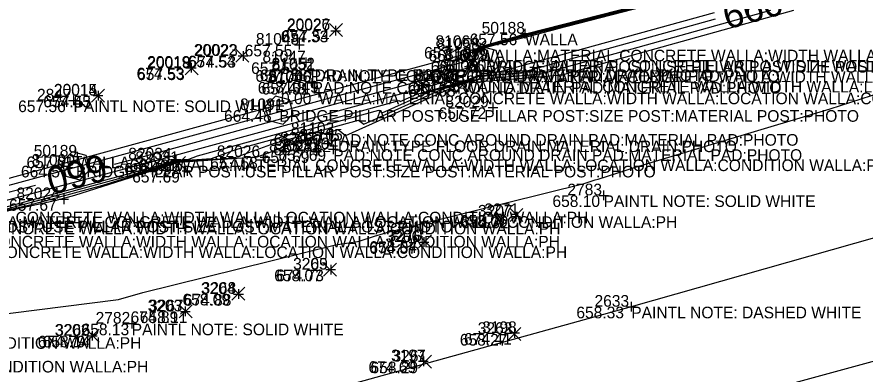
# Model space of a CAD drawing. Extents: x 2129350 to 2137777, y 657588 to 659885.
# Drawn here: x 2132477.1 to 2132564.5, y 658574.6 to 658611.5 of the extents above; entities that cross this region are included whole.
import ezdxf

# ---------------------------------------------------------------- set-up
doc = ezdxf.new("R2010")
doc.units = 0
for name, color, linetype in [('BR_X_SV_Abut_Text', 7, 'Continuous'), ('BR_X_SV_Bottom_of_Beam_Text', 7, 'Continuous'), ('DT_X_Contour_Major', 7, 'Continuous'), ('DT_X_Contour_Minor', 7, 'Continuous'), ('PV_X_COP', 7, 'Continuous'), ('RD_X_Cells', 7, 'Continuous'), ('SV_X_Random_Point', 7, 'Continuous'), ('SV_X_Shot_Marker', 7, 'Continuous'), ('SV_X_Text_Comment', 7, 'Continuous'), ('SV_X_Text_Elevation', 7, 'Continuous'), ('SV_X_Text_Name', 7, 'Continuous')]:
    doc.layers.add(name, color=color, linetype=linetype)

msp = doc.modelspace()

# ---------------------------------------------------------------- linework, layer by layer
at = {"layer": 'BR_X_SV_Abut_Text'}
for p, q in [((2132524.811, 658608.569), (2132524.811, 658607.569)), ((2132524.311, 658608.069), (2132525.311, 658608.069)), ((2132524.811, 658608.069), (2132524.811, 658608.069)), ((2132525.168, 658607.01), (2132526.168, 658607.01)), ((2132525.668, 658607.51), (2132525.668, 658606.51)), ((2132525.668, 658607.01), (2132525.668, 658607.01)), ((2132525.086, 658605.862), (2132526.086, 658605.862)), ((2132525.586, 658606.362), (2132525.586, 658605.362)), ((2132525.586, 658605.862), (2132525.586, 658605.862)), ((2132523.062, 658605.363), (2132523.062, 658604.363)), ((2132508.193, 658604.154), (2132508.193, 658603.154)), ((2132522.562, 658604.863), (2132523.562, 658604.863)), ((2132523.062, 658604.863), (2132523.062, 658604.863)), ((2132507.693, 658603.654), (2132508.693, 658603.654)), ((2132508.193, 658603.654), (2132508.193, 658603.654)), ((2132493.482, 658597.255), (2132493.482, 658596.255)), ((2132492.982, 658596.755), (2132493.982, 658596.755)), ((2132493.482, 658596.755), (2132493.482, 658596.755))]:
    msp.add_line(p, q, dxfattribs=at)
at = {"layer": 'BR_X_SV_Bottom_of_Beam_Text'}
for p, q in [((2132509.93, 658610.539), (2132509.93, 658609.539)), ((2132509.43, 658610.039), (2132510.43, 658610.039)), ((2132509.93, 658610.039), (2132509.93, 658610.039)), ((2132500.397, 658607.928), (2132500.397, 658606.928)), ((2132495.062, 658606.719), (2132495.062, 658605.719)), ((2132499.897, 658607.428), (2132500.897, 658607.428)), ((2132500.397, 658607.428), (2132500.397, 658607.428)), ((2132494.562, 658606.219), (2132495.562, 658606.219)), ((2132495.062, 658606.219), (2132495.062, 658606.219)), ((2132484.953, 658603.35), (2132485.953, 658603.35)), ((2132485.453, 658603.85), (2132485.453, 658602.85)), ((2132485.453, 658603.35), (2132485.453, 658603.35)), ((2132528.491, 658591.366), (2132528.491, 658590.366)), ((2132527.991, 658590.866), (2132528.991, 658590.866)), ((2132528.491, 658590.866), (2132528.491, 658590.866)), ((2132519.043, 658588.732), (2132519.043, 658587.732)), ((2132518.543, 658588.232), (2132519.543, 658588.232)), ((2132519.043, 658588.232), (2132519.043, 658588.232)), ((2132509.435, 658585.899), (2132509.435, 658584.899)), ((2132508.935, 658585.399), (2132509.935, 658585.399)), ((2132509.435, 658585.399), (2132509.435, 658585.399)), ((2132499.93, 658583.371), (2132499.93, 658582.371)), ((2132499.43, 658582.871), (2132500.43, 658582.871)), ((2132499.93, 658582.871), (2132499.93, 658582.871)), ((2132494.451, 658581.589), (2132494.451, 658580.589)), ((2132493.951, 658581.089), (2132494.951, 658581.089)), ((2132494.451, 658581.089), (2132494.451, 658581.089)), ((2132484.868, 658579.073), (2132484.868, 658578.073)), ((2132527.879, 658578.858), (2132528.879, 658578.858)), ((2132528.379, 658579.358), (2132528.379, 658578.358)), ((2132528.379, 658578.858), (2132528.379, 658578.858)), ((2132484.368, 658578.573), (2132485.368, 658578.573)), ((2132484.868, 658578.573), (2132484.868, 658578.573)), ((2132518.984, 658576.444), (2132518.984, 658575.444)), ((2132518.484, 658575.944), (2132519.484, 658575.944)), ((2132518.984, 658575.944), (2132518.984, 658575.944))]:
    msp.add_line(p, q, dxfattribs=at)
at = {"layer": 'DT_X_Contour_Major'}
for points in [[(2132580.473, 658620.195), (2132580.773, 658620.269), (2132580.316, 658621.802), (2132579.85, 658622.661), (2132578.059, 658622.041), (2132561.374, 658617.699), (2132553.791, 658615.751), (2132538.642, 658611.815), (2132529.74, 658609.528), (2132526.597, 658608.713), (2132524.762, 658608.181), (2132523.68, 658606.193), (2132520.303, 658605.272), (2132512.901, 658603.268), (2132498.098, 658599.231), (2132489.487, 658596.872), (2132487.125, 658596.243)], [(2132452.965, 658585.249), (2132461.028, 658587.439), (2132467.576, 658589.232), (2132471.944, 658590.753), (2132475.961, 658591.629), (2132488.887, 658595.127), (2132493.601, 658596.612), (2132497.139, 658596.852), (2132499.67, 658597.779), (2132514.404, 658601.829), (2132514.729, 658601.565), (2132519.639, 658603.769), (2132523.043, 658604.703), (2132524.6, 658605.316), (2132528.937, 658605.684), (2132544.742, 658610.043), (2132549.087, 658611.258)], [(2132479.007, 658594.084), (2132476.458, 658593.406), (2132466.498, 658590.691), (2132459.504, 658590.301), (2132459.469, 658589.523), (2132449.187, 658586.01), (2132438.535, 658583.106), (2132436.755, 658582.62), (2132423.934, 658579.187), (2132423.546, 658580.453), (2132416.457, 658578.522), (2132415.138, 658577.516), (2132415.48, 658576.337), (2132417.151, 658575.758), (2132417.307, 658575.469), (2132428.888, 658578.612), (2132441.425, 658582.069), (2132444.867, 658583.018)]]:
    msp.add_lwpolyline(points, dxfattribs=at)
at = {"layer": 'DT_X_Contour_Minor'}
for points in [[(2132470.983, 658580.209), (2132487.568, 658582.317), (2132490.082, 658583.02), (2132509.913, 658587.951), (2132511.317, 658588.156), (2132512.184, 658588.294), (2132512.472, 658588.35), (2132513.951, 658588.828), (2132515.459, 658589.284), (2132535.557, 658594.292), (2132536.67, 658594.652), (2132536.998, 658594.733), (2132540.855, 658595.972), (2132560.897, 658601.982), (2132566.214, 658603.7), (2132584.451, 658609.191), (2132591.375, 658611.444), (2132608.065, 658617.524)], [(2132554.07, 658615.726), (2132532.743, 658610.185), (2132529.859, 658609.444), (2132525.45, 658608.299), (2132524.792, 658608.109), (2132523.27, 658605.313), (2132518.52, 658604.018), (2132515.981, 658603.33), (2132495.148, 658597.649), (2132492.038, 658596.797), (2132473.645, 658591.905)], [(2132460.177, 658590.438), (2132482.082, 658596.409), (2132484.385, 658597.021), (2132503.998, 658602.394), (2132506.74, 658603.142), (2132523.868, 658607.781), (2132524.498, 658607.953), (2132524.7, 658608.324), (2132528.891, 658609.539), (2132529.502, 658609.698), (2132550.441, 658615.076)], [(2132544.542, 658613.446), (2132529.621, 658609.613), (2132527.744, 658609.126), (2132524.731, 658608.253), (2132524.089, 658607.073), (2132522.085, 658606.527), (2132509.82, 658603.205), (2132501.048, 658600.813), (2132486.936, 658596.947), (2132479.27, 658594.907), (2132463.338, 658590.565)], [(2132472.05, 658590.664), (2132478.475, 658592.064), (2132485.952, 658594.088), (2132493.678, 658596.522), (2132499.476, 658596.914), (2132503.625, 658598.434), (2132512.311, 658600.822), (2132512.85, 658600.384), (2132520.985, 658604.036), (2132523.032, 658604.598), (2132523.968, 658604.966), (2132531.089, 658605.571), (2132540.516, 658608.17), (2132554.799, 658612.164)], [(2132557.112, 658612.12), (2132536.29, 658606.297), (2132533.241, 658605.457), (2132523.337, 658604.616), (2132523.021, 658604.492), (2132522.331, 658604.303), (2132510.971, 658599.203), (2132510.218, 658599.814), (2132507.579, 658599.089), (2132501.813, 658596.976), (2132493.755, 658596.431), (2132483.018, 658593.049), (2132480.989, 658592.499), (2132472.155, 658590.574)], [(2132473.446, 658591.193), (2132491.821, 658596.167), (2132493.524, 658596.703), (2132494.802, 658596.79), (2132495.716, 658597.125), (2132516.497, 658602.837), (2132516.608, 658602.746), (2132518.293, 658603.502), (2132523.055, 658604.808), (2132525.232, 658605.666), (2132526.784, 658605.798), (2132548.968, 658611.916)]]:
    msp.add_lwpolyline(points, dxfattribs=at)
at = {"layer": 'PV_X_COP'}
for points in [[(2132158.557, 658463.819), (2132206.059, 658477.425), (2132254.457, 658490.671), (2132302.652, 658503.875), (2132350.765, 658517.201), (2132399.185, 658530.482), (2132447.472, 658543.514), (2132495.635, 658557.077), (2132543.815, 658570.086), (2132591.553, 658583.089), (2132640.05, 658596.448), (2132688.424, 658610.147), (2132736.652, 658623.317), (2132784.372, 658636.37), (2132832.923, 658649.951), (2132881.169, 658663.772), (2132929.561, 658676.421), (2132976.851, 658690.094), (2133025.728, 658703.104), (2133073.543, 658716.202), (2133122.487, 658729.468), (2133170.198, 658742.404), (2133218.348, 658756.095)], [(2132830.061, 658661.482), (2132781.461, 658647.758), (2132733.662, 658634.261), (2132685.082, 658621.653), (2132636.777, 658608.369), (2132588.983, 658595.345), (2132540.408, 658581.571), (2132492.625, 658568.332), (2132444.225, 658554.783), (2132396.239, 658542.037), (2132348.053, 658529.349), (2132299.134, 658515.126), (2132251.461, 658501.252), (2132202.83, 658488.375), (2132155.559, 658475.631)]]:
    msp.add_lwpolyline(points, dxfattribs=at)
at = {"layer": 'RD_X_Cells'}
for points in [[(2132524.381, 658605.859), (2132525.829, 658605.471), (2132526.888, 658606.533), (2132526.499, 658607.981), (2132525.051, 658608.369), (2132523.992, 658607.307), (2132524.381, 658605.859)], [(2132503.07, 658600.782), (2132504.518, 658600.394), (2132505.577, 658601.456), (2132505.188, 658602.904), (2132503.74, 658603.292), (2132502.681, 658602.23), (2132503.07, 658600.782)], [(2132482.127, 658595.042), (2132483.576, 658594.657), (2132484.633, 658595.72), (2132484.241, 658597.168), (2132482.792, 658597.553), (2132481.735, 658596.49), (2132482.127, 658595.042)]]:
    msp.add_lwpolyline(points, dxfattribs=at)
at = {"layer": 'SV_X_Random_Point'}
for p, q in [((2132509.324, 658609.427), (2132510.658, 658610.762)), ((2132509.324, 658610.762), (2132510.658, 658609.427)), ((2132524.021, 658607.691), (2132525.355, 658609.025)), ((2132524.021, 658609.025), (2132525.355, 658607.691)), ((2132499.652, 658606.789), (2132500.986, 658608.125)), ((2132499.652, 658608.125), (2132500.986, 658606.789)), ((2132494.433, 658605.476), (2132495.767, 658606.811)), ((2132494.433, 658606.811), (2132495.767, 658605.476)), ((2132522.35, 658603.772), (2132523.684, 658605.106)), ((2132522.35, 658605.106), (2132523.684, 658603.772)), ((2132484.773, 658602.66), (2132486.107, 658603.995)), ((2132484.773, 658603.995), (2132486.107, 658602.66)), ((2132493.125, 658595.723), (2132494.459, 658597.057)), ((2132493.125, 658597.057), (2132494.459, 658595.723)), ((2132527.915, 658590.352), (2132529.249, 658591.688)), ((2132527.915, 658591.688), (2132529.249, 658590.352)), ((2132518.483, 658587.654), (2132519.817, 658588.988)), ((2132518.483, 658588.988), (2132519.817, 658587.654)), ((2132508.696, 658584.726), (2132510.03, 658586.061)), ((2132508.696, 658586.061), (2132510.03, 658584.726)), ((2132499.254, 658582.237), (2132500.588, 658583.573)), ((2132499.254, 658583.573), (2132500.588, 658582.237)), ((2132493.826, 658580.414), (2132495.16, 658581.748)), ((2132493.826, 658581.748), (2132495.16, 658580.414)), ((2132484.242, 658577.906), (2132485.576, 658579.242)), ((2132484.242, 658579.242), (2132485.576, 658577.906)), ((2132527.696, 658578.095), (2132529.03, 658579.429)), ((2132527.696, 658579.429), (2132529.03, 658578.095)), ((2132518.494, 658575.236), (2132519.828, 658576.571)), ((2132518.494, 658576.571), (2132519.828, 658575.236))]:
    msp.add_line(p, q, dxfattribs=at)
at = {"layer": 'SV_X_Shot_Marker'}
for p, q in [((2132529.446, 658610.239), (2132529.446, 658609.239)), ((2132528.946, 658609.739), (2132529.946, 658609.739)), ((2132529.446, 658609.739), (2132529.446, 658609.739)), ((2132505.69, 658608.588), (2132506.69, 658608.588)), ((2132506.19, 658609.088), (2132506.19, 658608.088)), ((2132506.19, 658608.588), (2132506.19, 658608.588)), ((2132506.354, 658606.775), (2132507.354, 658606.775)), ((2132506.854, 658607.275), (2132506.854, 658606.275)), ((2132506.854, 658606.775), (2132506.854, 658606.775)), ((2132506.878, 658605.964), (2132507.878, 658605.964)), ((2132507.378, 658606.464), (2132507.378, 658605.464)), ((2132507.378, 658605.964), (2132507.378, 658605.964)), ((2132507.502, 658605.155), (2132507.502, 658604.155)), ((2132507.559, 658605.25), (2132507.559, 658604.25)), ((2132507.002, 658604.655), (2132508.002, 658604.655)), ((2132507.059, 658604.75), (2132508.059, 658604.75)), ((2132507.502, 658604.655), (2132507.502, 658604.655)), ((2132507.559, 658604.75), (2132507.559, 658604.75)), ((2132482.922, 658603.34), (2132482.922, 658602.34)), ((2132482.422, 658602.84), (2132483.422, 658602.84)), ((2132482.922, 658602.84), (2132482.922, 658602.84)), ((2132526.147, 658602.625), (2132526.147, 658601.625)), ((2132525.647, 658602.125), (2132526.647, 658602.125)), ((2132526.147, 658602.125), (2132526.147, 658602.125)), ((2132509.306, 658599.875), (2132509.306, 658598.875)), ((2132508.806, 658599.375), (2132509.806, 658599.375)), ((2132509.104, 658598.886), (2132509.104, 658597.886)), ((2132509.306, 658599.375), (2132509.306, 658599.375)), ((2132507.973, 658598.088), (2132507.973, 658597.088)), ((2132508.604, 658598.386), (2132509.604, 658598.386)), ((2132509.104, 658598.386), (2132509.104, 658598.386)), ((2132509.695, 658598.309), (2132509.695, 658597.309)), ((2132482.791, 658597.054), (2132483.791, 658597.054)), ((2132483.291, 658597.554), (2132483.291, 658596.554)), ((2132483.291, 658597.054), (2132483.291, 658597.054)), ((2132502.659, 658597.499), (2132502.659, 658596.499)), ((2132507.473, 658597.588), (2132508.473, 658597.588)), ((2132507.973, 658597.588), (2132507.973, 658597.588)), ((2132509.195, 658597.809), (2132510.195, 658597.809)), ((2132509.695, 658597.809), (2132509.695, 658597.809)), ((2132502.159, 658596.999), (2132503.159, 658596.999)), ((2132502.659, 658596.999), (2132502.659, 658596.999)), ((2132494.127, 658595.574), (2132495.127, 658595.574)), ((2132494.627, 658596.074), (2132494.627, 658595.074)), ((2132494.627, 658595.574), (2132494.627, 658595.574)), ((2132481.927, 658593.162), (2132481.927, 658592.162)), ((2132537.054, 658593.054), (2132538.054, 658593.054)), ((2132537.554, 658593.554), (2132537.554, 658592.554)), ((2132537.554, 658593.054), (2132537.554, 658593.054)), ((2132481.427, 658592.662), (2132482.427, 658592.662)), ((2132481.927, 658592.662), (2132481.927, 658592.662)), ((2132539.908, 658581.571), (2132540.908, 658581.571)), ((2132540.408, 658582.071), (2132540.408, 658581.071)), ((2132540.408, 658581.571), (2132540.408, 658581.571)), ((2132488.428, 658579.827), (2132489.428, 658579.827)), ((2132488.928, 658580.327), (2132488.928, 658579.327)), ((2132488.928, 658579.827), (2132488.928, 658579.827))]:
    msp.add_line(p, q, dxfattribs=at)

# ---------------------------------------------------------------- texts
at = {"layer": 'BR_X_SV_Abut_Text'}
for s, p in [('81058', (2132520.352, 658608.069)), ('661.60', (2132519.502, 658606.869)), ('81059', (2132521.209, 658607.01)), ('WALLA:MATERIAL CONCRETE WALLA:WIDTH WALLA:LOCATION WALLA:CONDITION WALLA:PH', (2132524.811, 658606.869)), ('661.66', (2132520.387, 658605.81)), ('81060', (2132521.014, 658605.862)), ('WALLA:MATERIAL CONCRETE WALLA:WIDTH WALLA:LOCATION WALLA:CONDITION WALLA:PH', (2132525.668, 658605.81)), ('82035', (2132518.14, 658604.863)), ('661.60', (2132520.277, 658604.662)), ('WALLA:MATERIAL CONCRETE WALLA:WIDTH WALLA:LOCATION WALLA:CONDITION WALLA:PH', (2132525.586, 658604.662)), ('81049', (2132503.725, 658603.654)), ('661.55', (2132517.876, 658603.663)), ('WALLA:MATERIAL CONCRETE WALLA:WIDTH WALLA:LOCATION WALLA:CONDITION WALLA:PH', (2132523.062, 658603.663)), ('0.00', (2132504.319, 658602.454)), ('WALLA:MATERIAL CONCRETE WALLA:WIDTH WALLA:LOCATION WALLA:CONDITION WALLA:PH', (2132508.193, 658602.454)), ('82034', (2132488.569, 658596.755)), ('661.61', (2132488.71, 658595.555)), ('WALLA:MATERIAL CONCRETE WALLA:WIDTH WALLA:LOCATION WALLA:CONDITION WALLA:PH', (2132493.482, 658595.555)), ('WALLA:MATERIAL CONCRETE WALLA:WIDTH WALLA:LOCATION WALLA:CONDITION WALLA:PH', (2132462.604, 658590.162)), ('WALLA:MATERIAL CONCRETE WALLA:WIDTH WALLA:LOCATION WALLA:CONDITION WALLA:PH', (2132459.728, 658589.032)), ('WALLA:MATERIAL CONCRETE WALLA:WIDTH WALLA:LOCATION WALLA:CONDITION WALLA:PH', (2132471.77, 658589.703)), ('WALLA:MATERIAL CONCRETE WALLA:WIDTH WALLA:LOCATION WALLA:CONDITION WALLA:PH', (2132459.674, 658587.678)), ('WALLA:MATERIAL CONCRETE WALLA:WIDTH WALLA:LOCATION WALLA:CONDITION WALLA:PH', (2132460.418, 658586.589)), ('WALLA:MATERIAL CONCRETE WALLA:WIDTH WALLA:LOCATION WALLA:CONDITION WALLA:PH', (2132416.542, 658577.226)), ('WALLA:MATERIAL CONCRETE WALLA:WIDTH WALLA:LOCATION WALLA:CONDITION WALLA:PH', (2132417.256, 658574.787))]:
    msp.add_text(s, height=1.2, dxfattribs=at).set_placement(p)
at = {"layer": 'BR_X_SV_Bottom_of_Beam_Text'}
for s, p in [('20027', (2132504.932, 658610.039)), ('674.33', (2132504.28, 658608.839)), ('20023', (2132495.399, 658607.428)), ('20019', (2132490.509, 658606.219)), ('674.53', (2132494.766, 658606.228)), ('674.53', (2132489.431, 658605.019)), ('20015', (2132480.909, 658603.35)), ('674.43', (2132479.813, 658602.15)), ('3207', (2132524.608, 658590.866)), ('674.32', (2132522.85, 658589.666)), ('3206', (2132515.084, 658588.232)), ('674.57', (2132513.412, 658587.032)), ('3205', (2132505.552, 658585.399)), ('674.73', (2132503.823, 658584.199)), ('3204', (2132496.056, 658582.871)), ('3203', (2132490.568, 658581.089)), ('674.88', (2132494.289, 658581.671)), ('674.89', (2132488.81, 658579.889)), ('3202', (2132480.994, 658578.573)), ('3198', (2132525.035, 658578.858)), ('674.41', (2132523.172, 658577.658)), ('674.79', (2132479.246, 658577.373)), ('3197', (2132515.649, 658575.944)), ('674.69', (2132513.325, 658574.744))]:
    msp.add_text(s, height=1.2, dxfattribs=at).set_placement(p)
at = {"layer": 'DT_X_Contour_Major'}
for rotation, p in [(15.49188, (2132550.278, 658610.143)), (194.89517, (2132485.944, 658597.378))]:
    msp.add_text('660', height=2.8, rotation=rotation, dxfattribs=at).set_placement(p)
at = {"layer": 'SV_X_Text_Comment'}
for s, p in [('WALLA', (2132529.446, 658608.539)), ('BRIDGE PILLAR POST:USE PILLAR POST:SIZE POST:MATERIAL POST:PHOTO', (2132525.44, 658605.72)), ('PAD:NOTE CONC AROUND DRAIN PAD:MATERIAL PAD:PHOTO', (2132507.378, 658604.764)), ('DRAIN:TYPE FLOOR DRAIN:MATERIAL DRAIN:PHOTO', (2132507.777, 658604.84)), ('PAD:NOTE CONC AROUND DRAIN PAD:MATERIAL PAD:PHOTO', (2132507.559, 658603.55)), ('PAINTL NOTE: SOLID WHITE', (2132482.922, 658601.64)), ('BRIDGE PILLAR POST:USE PILLAR POST:SIZE POST:MATERIAL POST:PHOTO', (2132504.129, 658600.643)), ('PAD:NOTE CONC AROUND DRAIN PAD:MATERIAL PAD:PHOTO', (2132509.306, 658598.175)), ('DRAIN:TYPE FLOOR DRAIN:MATERIAL DRAIN:PHOTO', (2132510.186, 658597.509)), ('WALLA', (2132483.291, 658595.854)), ('PAD:NOTE CONC AROUND DRAIN PAD:MATERIAL PAD:PHOTO', (2132509.695, 658596.609)), ('BRIDGE PILLAR POST:USE PILLAR POST:SIZE POST:MATERIAL POST:PHOTO', (2132483.184, 658594.905)), ('PAINTL NOTE: SOLID WHITE', (2132537.554, 658591.854)), ('BRIDGE PILLAR POST:USE PILLAR POST:SIZE POST:MATERIAL POST:PHOTO', (2132462.273, 658589.232)), ('PAINTL NOTE: DASHED WHITE', (2132540.408, 658580.371)), ('PAINTL NOTE: SOLID WHITE', (2132488.928, 658578.627))]:
    msp.add_text(s, height=1.2, dxfattribs=at).set_placement(p)
at = {"layer": 'SV_X_Text_Elevation'}
for s, p in [('657.54', (2132504.379, 658608.895)), ('657.56', (2132523.749, 658608.539)), ('657.55', (2132500.568, 658607.388)), ('657.58', (2132519.057, 658607.158)), ('657.54', (2132494.707, 658606.257)), ('657.53', (2132501.232, 658605.575)), ('664.38', (2132519.743, 658605.72)), ('657.53', (2132489.478, 658604.944)), ('657.70', (2132501.671, 658604.764)), ('657.38', (2132502.127, 658604.84)), ('657.48', (2132501.918, 658603.55)), ('657.51', (2132502.314, 658603.455)), ('657.53', (2132517.395, 658603.239)), ('657.55', (2132479.818, 658602.128)), ('657.56', (2132477.225, 658601.64)), ('664.48', (2132498.441, 658600.643)), ('657.72', (2132520.554, 658600.925)), ('657.60', (2132503.561, 658598.175)), ('657.74', (2132503.511, 658597.186)), ('657.62', (2132504.555, 658597.509)), ('657.61', (2132478.084, 658595.854)), ('657.69', (2132502.323, 658596.388)), ('657.69', (2132504.045, 658596.609)), ('657.59', (2132488.161, 658595.19)), ('657.68', (2132497.009, 658595.799)), ('664.57', (2132477.515, 658594.905)), ('657.69', (2132488.977, 658594.374)), ('658.10', (2132532.282, 658591.854)), ('657.67', (2132476.286, 658591.462)), ('658.06', (2132522.753, 658589.82)), ('658.04', (2132513.405, 658587.121)), ('658.07', (2132503.609, 658584.194)), ('658.09', (2132494.158, 658581.705)), ('658.33', (2132534.749, 658580.371)), ('658.11', (2132489.759, 658579.881)), ('658.13', (2132483.76, 658578.627)), ('658.27', (2132522.741, 658577.562)), ('658.14', (2132479.751, 658577.374)), ('658.29', (2132513.53, 658574.704))]:
    msp.add_text(s, height=1.2, dxfattribs=at).set_placement(p)
at = {"layer": 'SV_X_Text_Name'}
for s, p in [('20026', (2132504.917, 658610.095)), ('50188', (2132524.987, 658609.739)), ('81048', (2132501.722, 658608.588)), ('81064', (2132520.229, 658608.358)), ('20022', (2132495.33, 658607.457)), ('81047', (2132502.395, 658606.775)), ('81092', (2132520.981, 658606.92)), ('20018', (2132490.547, 658606.144)), ('81052', (2132503.337, 658606.04)), ('81051', (2132503.362, 658605.964)), ('81046', (2132502.968, 658604.655)), ('81050', (2132503.006, 658604.75)), ('82030', (2132517.991, 658604.439)), ('2847', (2132479.162, 658602.84)), ('20014', (2132480.905, 658603.328)), ('82029', (2132521.253, 658602.125)), ('81091', (2132500.094, 658601.843)), ('81103', (2132505.33, 658599.375)), ('81105', (2132506.21, 658598.709)), ('82028', (2132503.079, 658597.588)), ('82027', (2132504.219, 658598.386)), ('81104', (2132505.728, 658597.809)), ('50189', (2132478.832, 658597.054)), ('82026', (2132497.699, 658596.999)), ('81090', (2132478.612, 658596.105)), ('82031', (2132489.303, 658596.39)), ('82025', (2132489.742, 658595.574)), ('82024', (2132477.052, 658592.662)), ('2783', (2132533.822, 658593.054)), ('3271', (2132525.265, 658591.02)), ('3270', (2132515.295, 658588.321)), ('3269', (2132505.565, 658585.394)), ('3268', (2132496.123, 658582.905)), ('3267', (2132490.704, 658581.081)), ('2633', (2132536.619, 658581.571)), ('2782', (2132485.205, 658579.827)), ('3266', (2132481.045, 658578.574)), ('3262', (2132524.584, 658578.762)), ('3261', (2132515.806, 658575.904))]:
    msp.add_text(s, height=1.2, dxfattribs=at).set_placement(p)

doc.saveas('drawing.dxf')
